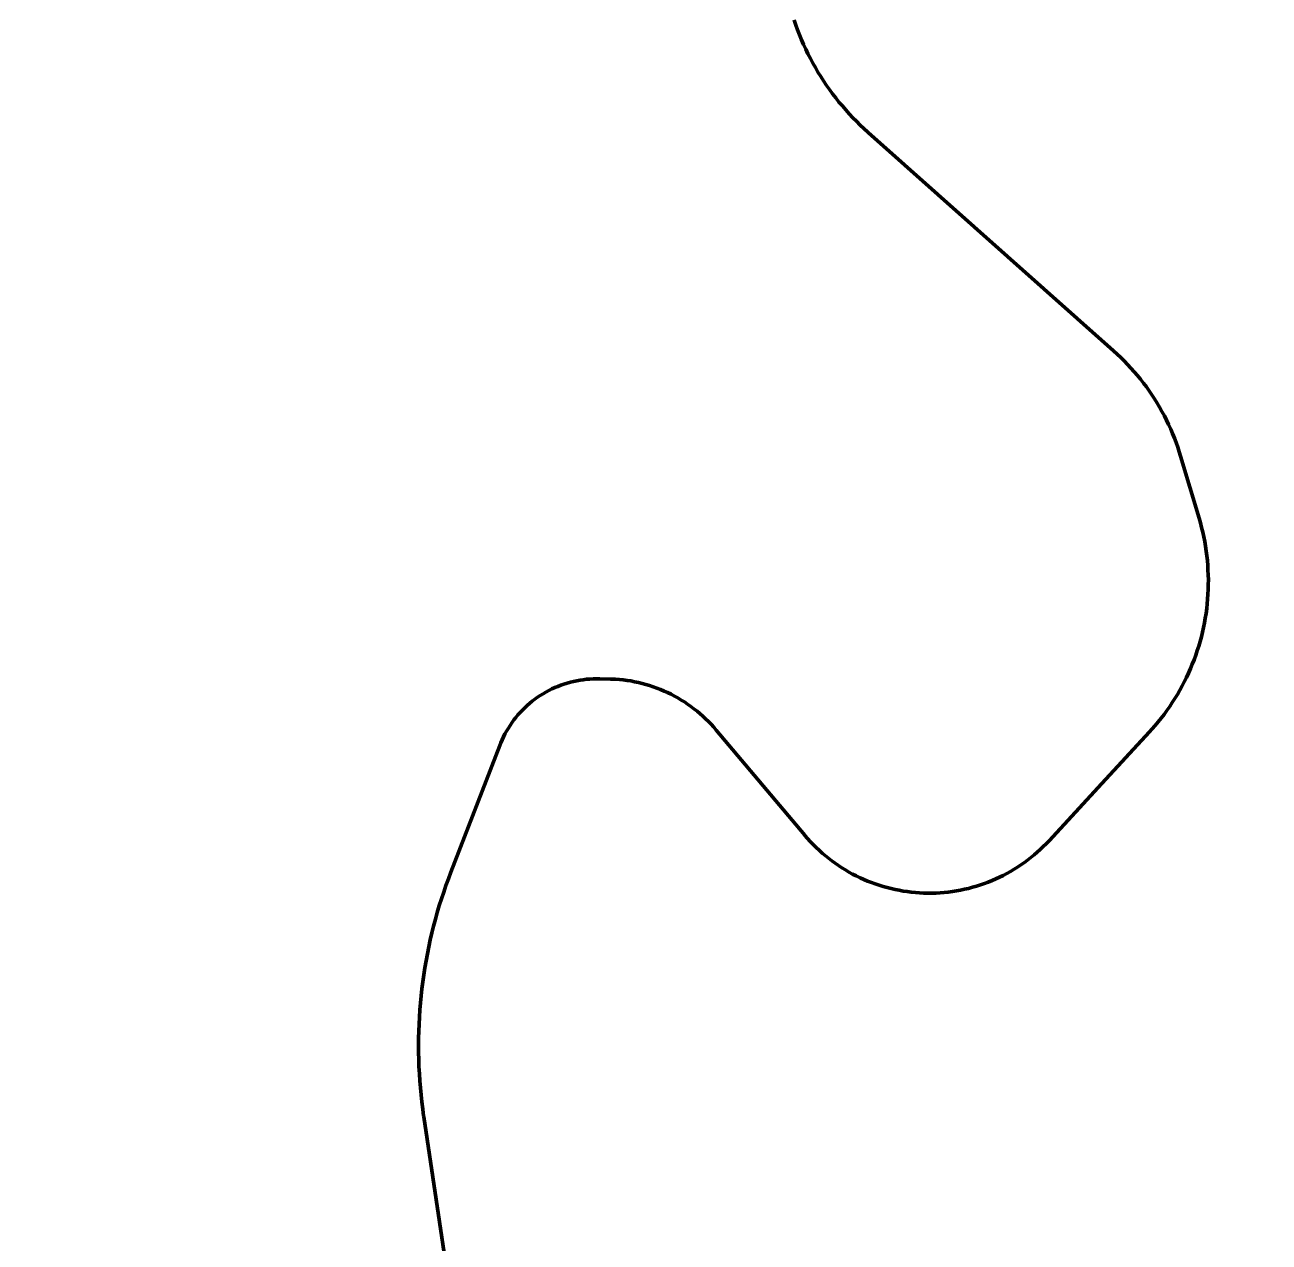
# Model space of a CAD drawing. Extents: x -1643653 to 4543381, y 1624270 to 13878484.
# Drawn here: x 597960 to 598915, y 8966739 to 8967673 of the extents above; entities that cross this region are included whole.
import ezdxf

# ---------------------------------------------------------------- set-up
doc = ezdxf.new("R2010")
doc.units = 0
doc.header["$LTSCALE"] = 200
for name, color, linetype, lineweight in [('1', 7, 'Continuous', 13), ('27', 7, 'Continuous', 53), ('60', 7, 'Continuous', 53)]:
    doc.layers.add(name, color=color, linetype=linetype, lineweight=lineweight)

msp = doc.modelspace()

# ---------------------------------------------------------------- linework, layer by layer
at = {"layer": '1', "lineweight": 25}
msp.add_spline([(814781, 9009175.5), (814787.2, 9009173.4), (814796.9, 9009173.4), (814799.4, 9009172.4), (814805.1, 9009174.5), (814805.6, 9009176.5), (814811.7, 9009179.5), (814811.7, 9009179.5), (814801.5, 9009181), (814790.7, 9009181.5), (814784.1, 9009183.1), (814777.4, 9009185.1), (814778.4, 9009175.5)], degree=3, dxfattribs=at)
at = {"layer": '27'}
for points in [[(598814, 8967404.3), (598811.6, 8967407.1), (598809.1, 8967409.9), (598806.5, 8967412.7), (598803.9, 8967415.4), (598801.3, 8967418), (598798.6, 8967420.6), (598795.8, 8967423.1), (598607.4, 8967590.6), (598607.4, 8967590.6), (598607.1, 8967590.9), (598604.1, 8967593.6), (598601.2, 8967596.3), (598598.4, 8967599.2), (598595.6, 8967602), (598592.8, 8967605), (598590.2, 8967607.9), (598587.6, 8967611), (598585, 8967614), (598582.5, 8967617.2), (598580.1, 8967620.3), (598577.7, 8967623.6), (598575.4, 8967626.8), (598573.2, 8967630.2), (598571, 8967633.5), (598568.9, 8967636.9), (598566.9, 8967640.4), (598565, 8967643.9), (598563.1, 8967647.4), (598561.2, 8967651), (598559.5, 8967654.6), (598557.8, 8967658.2), (598556.2, 8967661.8), (598554.7, 8967665.6), (598553.2, 8967669.3), (598551.9, 8967673), (598550.6, 8967676.8)], [(598550.6, 8967676.8), (598551.9, 8967673), (598553.2, 8967669.3), (598554.7, 8967665.6), (598556.2, 8967661.8), (598557.8, 8967658.2), (598559.5, 8967654.6), (598561.2, 8967651), (598563.1, 8967647.4), (598565, 8967643.9), (598566.9, 8967640.4), (598568.9, 8967636.9), (598571, 8967633.5), (598573.2, 8967630.2), (598575.4, 8967626.8), (598577.7, 8967623.6), (598580.1, 8967620.3), (598582.5, 8967617.2), (598585, 8967614), (598587.6, 8967611), (598590.2, 8967607.9), (598592.8, 8967605), (598595.6, 8967602), (598598.4, 8967599.2), (598601.2, 8967596.3), (598604.1, 8967593.6), (598607.1, 8967590.9), (598607.4, 8967590.6), (598607.4, 8967590.6), (598795.8, 8967423.1), (598798.6, 8967420.6), (598801.3, 8967418), (598803.9, 8967415.4), (598806.5, 8967412.7), (598809.1, 8967409.9), (598811.6, 8967407.1), (598814, 8967404.3)], [(598668.9, 8967007.9), (598672.1, 8967008.3), (598675.2, 8967008.8), (598678.3, 8967009.3), (598681.4, 8967010), (598684.5, 8967010.7), (598687.5, 8967011.5), (598690.6, 8967012.4), (598693.6, 8967013.3), (598696.6, 8967014.4), (598699.6, 8967015.5), (598702.5, 8967016.7), (598705.4, 8967017.9), (598708.2, 8967019.2), (598711.1, 8967020.6), (598713.9, 8967022.1), (598716.7, 8967023.7), (598719.4, 8967025.3), (598722.1, 8967026.9), (598724.7, 8967028.7), (598727.3, 8967030.5), (598729.8, 8967032.4), (598732.3, 8967034.3), (598734.8, 8967036.3), (598737.2, 8967038.4), (598739.5, 8967040.5), (598741.8, 8967042.7), (598744, 8967044.9), (598746.2, 8967047.2), (598746.2, 8967047.2), (598786.8, 8967091.2), (598823.4, 8967130.9), (598825.1, 8967132.8), (598827.6, 8967135.6), (598829.9, 8967138.4), (598832.2, 8967141.3), (598834.5, 8967144.2), (598836.7, 8967147.2), (598838.8, 8967150.2), (598840.8, 8967153.3), (598842.8, 8967156.4), (598844.7, 8967159.5), (598846.6, 8967162.7), (598848.3, 8967166), (598850, 8967169.2), (598851.7, 8967172.5), (598853.2, 8967175.9), (598854.7, 8967179.3), (598856.1, 8967182.7), (598857.5, 8967186.1), (598858.8, 8967189.6), (598859.9, 8967193.1), (598861.1, 8967196.6), (598862.1, 8967200.1), (598863.1, 8967203.7), (598863.9, 8967207.2), (598864.7, 8967210.8), (598865.5, 8967214.5), (598866.1, 8967218.1), (598866.7, 8967221.7), (598867.2, 8967225.4), (598867.6, 8967229.1), (598867.9, 8967232.7), (598868.2, 8967236.4), (598868.3, 8967240.1), (598868.4, 8967243.8), (598868.5, 8967247.5), (598868.4, 8967251.2), (598868.2, 8967254.8), (598868, 8967258.5), (598867.7, 8967262.2), (598867.3, 8967265.9), (598866.8, 8967269.5), (598866.3, 8967273.2), (598865.7, 8967276.8), (598865, 8967280.4), (598864.2, 8967284), (598863.3, 8967287.6), (598862.4, 8967291.2), (598861.4, 8967294.7), (598847.2, 8967342.3), (598847.2, 8967342.3), (598846.2, 8967345.6), (598845, 8967349.2), (598843.8, 8967352.7), (598842.4, 8967356.2), (598841, 8967359.7), (598839.6, 8967363.1), (598838, 8967366.5), (598836.4, 8967369.9), (598834.7, 8967373.2), (598832.9, 8967376.5), (598831.1, 8967379.8), (598829.2, 8967383), (598827.2, 8967386.2), (598825.2, 8967389.3), (598823.1, 8967392.4), (598820.9, 8967395.4), (598818.7, 8967398.4), (598816.3, 8967401.4), (598814, 8967404.3)], [(598814, 8967404.3), (598816.3, 8967401.4), (598818.7, 8967398.4), (598820.9, 8967395.4), (598823.1, 8967392.4), (598825.2, 8967389.3), (598827.2, 8967386.2), (598829.2, 8967383), (598831.1, 8967379.8), (598832.9, 8967376.5), (598834.7, 8967373.2), (598836.4, 8967369.9), (598838, 8967366.5), (598839.6, 8967363.1), (598841, 8967359.7), (598842.4, 8967356.2), (598843.8, 8967352.7), (598845, 8967349.2), (598846.2, 8967345.6), (598847.2, 8967342.3), (598847.2, 8967342.3), (598861.4, 8967294.7), (598862.4, 8967291.2), (598863.3, 8967287.6), (598864.2, 8967284), (598865, 8967280.4), (598865.7, 8967276.8), (598866.3, 8967273.2), (598866.8, 8967269.5), (598867.3, 8967265.9), (598867.7, 8967262.2), (598868, 8967258.5), (598868.2, 8967254.8), (598868.4, 8967251.2), (598868.5, 8967247.5), (598868.4, 8967243.8), (598868.3, 8967240.1), (598868.2, 8967236.4), (598867.9, 8967232.7), (598867.6, 8967229.1), (598867.2, 8967225.4), (598866.7, 8967221.7), (598866.1, 8967218.1), (598865.5, 8967214.5), (598864.7, 8967210.8), (598863.9, 8967207.2), (598863.1, 8967203.7), (598862.1, 8967200.1), (598861.1, 8967196.6), (598859.9, 8967193.1), (598858.8, 8967189.6), (598857.5, 8967186.1), (598856.1, 8967182.7), (598854.7, 8967179.3), (598853.2, 8967175.9), (598851.7, 8967172.5), (598850, 8967169.2), (598848.3, 8967166), (598846.6, 8967162.7), (598844.7, 8967159.5), (598842.8, 8967156.4), (598840.8, 8967153.3), (598838.8, 8967150.2), (598836.7, 8967147.2), (598834.5, 8967144.2), (598832.2, 8967141.3), (598829.9, 8967138.4), (598827.6, 8967135.6), (598825.1, 8967132.8), (598823.4, 8967130.9), (598786.8, 8967091.2), (598746.2, 8967047.2), (598746.2, 8967047.2), (598744, 8967044.9), (598741.8, 8967042.7), (598739.5, 8967040.5), (598737.2, 8967038.4), (598734.8, 8967036.3), (598732.3, 8967034.3), (598729.8, 8967032.4), (598727.3, 8967030.5), (598724.7, 8967028.7), (598722.1, 8967026.9), (598719.4, 8967025.3), (598716.7, 8967023.7), (598713.9, 8967022.1), (598711.1, 8967020.6), (598708.2, 8967019.2), (598705.4, 8967017.9), (598702.5, 8967016.7), (598699.6, 8967015.5), (598696.6, 8967014.4), (598693.6, 8967013.3), (598690.6, 8967012.4), (598687.5, 8967011.5), (598684.5, 8967010.7), (598681.4, 8967010), (598678.3, 8967009.3), (598675.2, 8967008.8), (598672.1, 8967008.3), (598668.9, 8967007.9)], [(598345.8, 8967151), (598347.7, 8967152.7), (598349.7, 8967154.3), (598351.7, 8967155.8), (598353.7, 8967157.3), (598355.8, 8967158.7), (598358, 8967160), (598360.2, 8967161.3), (598362.4, 8967162.5), (598364.7, 8967163.7), (598367, 8967164.7), (598369.3, 8967165.7), (598371.7, 8967166.6), (598374, 8967167.4), (598376.5, 8967168.2), (598378.9, 8967168.9), (598381.3, 8967169.5), (598383.8, 8967170), (598386.3, 8967170.5), (598388.8, 8967170.8), (598391.3, 8967171.1), (598393.8, 8967171.3), (598396.4, 8967171.5), (598398.9, 8967171.5), (598401.4, 8967171.5), (598401.4, 8967171.5), (598409.6, 8967171.3), (598409.6, 8967171.3), (598410.6, 8967171.3), (598413.5, 8967171.1), (598416.5, 8967170.9), (598419.4, 8967170.6), (598422.4, 8967170.2), (598425.3, 8967169.8), (598428.2, 8967169.2), (598431.1, 8967168.6), (598434, 8967167.9), (598436.9, 8967167.1), (598439.7, 8967166.3), (598442.5, 8967165.3), (598445.3, 8967164.3), (598448.1, 8967163.2), (598450.8, 8967162.1), (598453.5, 8967160.9), (598456.2, 8967159.6), (598458.8, 8967158.2), (598461.4, 8967156.8), (598464, 8967155.2), (598466.5, 8967153.7), (598468.9, 8967152), (598471.3, 8967150.3), (598473.7, 8967148.5), (598476.1, 8967146.7), (598478.3, 8967144.8), (598480.6, 8967142.8), (598482.7, 8967140.8), (598484.8, 8967138.7), (598486.9, 8967136.6), (598488.9, 8967134.4), (598490.8, 8967132.2), (598558.7, 8967051.5), (598558.8, 8967051.3), (598560.9, 8967049), (598563, 8967046.6), (598565.2, 8967044.3), (598567.5, 8967042.1), (598569.8, 8967040), (598572.1, 8967037.8), (598574.5, 8967035.8), (598577, 8967033.8), (598579.5, 8967031.9), (598582.1, 8967030), (598584.7, 8967028.2), (598587.3, 8967026.5), (598590, 8967024.8), (598592.7, 8967023.2), (598595.5, 8967021.7), (598598.3, 8967020.3), (598601.2, 8967018.9), (598604, 8967017.6), (598606.9, 8967016.3), (598609.9, 8967015.2), (598612.8, 8967014.1), (598615.8, 8967013.1), (598618.9, 8967012.1), (598621.9, 8967011.3), (598625, 8967010.5), (598628.1, 8967009.8), (598631.2, 8967009.2), (598634.3, 8967008.6), (598637.4, 8967008.2), (598640.5, 8967007.8), (598643.7, 8967007.5), (598646.8, 8967007.2), (598650, 8967007.1), (598653.2, 8967007), (598656.3, 8967007), (598659.5, 8967007.1), (598662.6, 8967007.3), (598665.8, 8967007.5), (598668.9, 8967007.9)], [(598668.9, 8967007.9), (598665.8, 8967007.5), (598662.6, 8967007.3), (598659.5, 8967007.1), (598656.3, 8967007), (598653.2, 8967007), (598650, 8967007.1), (598646.8, 8967007.2), (598643.7, 8967007.5), (598640.5, 8967007.8), (598637.4, 8967008.2), (598634.3, 8967008.6), (598631.2, 8967009.2), (598628.1, 8967009.8), (598625, 8967010.5), (598621.9, 8967011.3), (598618.9, 8967012.1), (598615.8, 8967013.1), (598612.8, 8967014.1), (598609.9, 8967015.2), (598606.9, 8967016.3), (598604, 8967017.6), (598601.2, 8967018.9), (598598.3, 8967020.3), (598595.5, 8967021.7), (598592.7, 8967023.2), (598590, 8967024.8), (598587.3, 8967026.5), (598584.7, 8967028.2), (598582.1, 8967030), (598579.5, 8967031.9), (598577, 8967033.8), (598574.5, 8967035.8), (598572.1, 8967037.8), (598569.8, 8967040), (598567.5, 8967042.1), (598565.2, 8967044.3), (598563, 8967046.6), (598560.9, 8967049), (598558.8, 8967051.3), (598558.7, 8967051.5), (598490.8, 8967132.2), (598488.9, 8967134.4), (598486.9, 8967136.6), (598484.8, 8967138.7), (598482.7, 8967140.8), (598480.6, 8967142.8), (598478.3, 8967144.8), (598476.1, 8967146.7), (598473.7, 8967148.5), (598471.3, 8967150.3), (598468.9, 8967152), (598466.5, 8967153.7), (598464, 8967155.2), (598461.4, 8967156.8), (598458.8, 8967158.2), (598456.2, 8967159.6), (598453.5, 8967160.9), (598450.8, 8967162.1), (598448.1, 8967163.2), (598445.3, 8967164.3), (598442.5, 8967165.3), (598439.7, 8967166.3), (598436.9, 8967167.1), (598434, 8967167.9), (598431.1, 8967168.6), (598428.2, 8967169.2), (598425.3, 8967169.8), (598422.4, 8967170.2), (598419.4, 8967170.6), (598416.5, 8967170.9), (598413.5, 8967171.1), (598410.6, 8967171.3), (598409.6, 8967171.3), (598409.6, 8967171.3), (598401.4, 8967171.5), (598401.4, 8967171.5), (598398.9, 8967171.5), (598396.4, 8967171.5), (598393.8, 8967171.3), (598391.3, 8967171.1), (598388.8, 8967170.8), (598386.3, 8967170.5), (598383.8, 8967170), (598381.3, 8967169.5), (598378.9, 8967168.9), (598376.5, 8967168.2), (598374, 8967167.4), (598371.7, 8967166.6), (598369.3, 8967165.7), (598367, 8967164.7), (598364.7, 8967163.7), (598362.4, 8967162.5), (598360.2, 8967161.3), (598358, 8967160), (598355.8, 8967158.7), (598353.7, 8967157.3), (598351.7, 8967155.8), (598349.7, 8967154.3), (598347.7, 8967152.7), (598345.8, 8967151)], [(598294.8, 8966645.2), (598266.4, 8966835.3), (598266.4, 8966835.3), (598266.3, 8966836), (598265.6, 8966841.4), (598264.9, 8966846.8), (598264.3, 8966852.2), (598263.8, 8966857.6), (598263.4, 8966863.1), (598263, 8966868.5), (598262.7, 8966873.9), (598262.5, 8966879.3), (598262.4, 8966884.8), (598262.4, 8966890.2), (598262.4, 8966895.7), (598262.5, 8966901.1), (598262.8, 8966906.5), (598263, 8966912), (598263.4, 8966917.4), (598263.8, 8966922.8), (598264.4, 8966928.2), (598265, 8966933.7), (598265.7, 8966939.1), (598266.4, 8966944.4), (598267.2, 8966949.8), (598268.2, 8966955.2), (598269.2, 8966960.5), (598270.2, 8966965.8), (598271.4, 8966971.2), (598272.6, 8966976.5), (598273.9, 8966981.8), (598275.3, 8966987), (598276.8, 8966992.2), (598278.3, 8966997.5), (598280, 8967002.7), (598281.7, 8967007.8), (598283.4, 8967013), (598285.3, 8967018.1), (598287.2, 8967023.2), (598287.2, 8967023.2), (598324.7, 8967120.3), (598324.7, 8967120.3), (598325.5, 8967122.4), (598326.5, 8967124.7), (598327.6, 8967127), (598328.7, 8967129.2), (598330, 8967131.4), (598331.3, 8967133.6), (598332.6, 8967135.7), (598334.1, 8967137.8), (598335.6, 8967139.9), (598337.1, 8967141.8), (598338.7, 8967143.8), (598340.4, 8967145.7), (598342.2, 8967147.5), (598344, 8967149.3), (598345.8, 8967151)], [(598345.8, 8967151), (598344, 8967149.3), (598342.2, 8967147.5), (598340.4, 8967145.7), (598338.7, 8967143.8), (598337.1, 8967141.8), (598335.6, 8967139.9), (598334.1, 8967137.8), (598332.6, 8967135.7), (598331.3, 8967133.6), (598330, 8967131.4), (598328.7, 8967129.2), (598327.6, 8967127), (598326.5, 8967124.7), (598325.5, 8967122.4), (598324.7, 8967120.3), (598324.7, 8967120.3), (598287.2, 8967023.2), (598287.2, 8967023.2), (598285.3, 8967018.1), (598283.4, 8967013), (598281.7, 8967007.8), (598280, 8967002.7), (598278.3, 8966997.5), (598276.8, 8966992.2), (598275.3, 8966987), (598273.9, 8966981.8), (598272.6, 8966976.5), (598271.4, 8966971.2), (598270.2, 8966965.8), (598269.2, 8966960.5), (598268.2, 8966955.2), (598267.2, 8966949.8), (598266.4, 8966944.4), (598265.7, 8966939.1), (598265, 8966933.7), (598264.4, 8966928.2), (598263.8, 8966922.8), (598263.4, 8966917.4), (598263, 8966912), (598262.8, 8966906.5), (598262.5, 8966901.1), (598262.4, 8966895.7), (598262.4, 8966890.2), (598262.4, 8966884.8), (598262.5, 8966879.3), (598262.7, 8966873.9), (598263, 8966868.5), (598263.4, 8966863.1), (598263.8, 8966857.6), (598264.3, 8966852.2), (598264.9, 8966846.8), (598265.6, 8966841.4), (598266.3, 8966836), (598266.4, 8966835.3), (598266.4, 8966835.3), (598294.8, 8966645.2)]]:
    msp.add_lwpolyline(points, dxfattribs=at)
at = {"layer": '60'}
for points in [[(598550.6, 8967676.8), (598551.9, 8967673), (598553.2, 8967669.3), (598554.7, 8967665.6), (598556.2, 8967661.8), (598557.8, 8967658.2), (598559.5, 8967654.6), (598561.2, 8967651), (598563.1, 8967647.4), (598565, 8967643.9), (598566.9, 8967640.4), (598568.9, 8967636.9), (598571, 8967633.5), (598573.2, 8967630.2), (598575.4, 8967626.8), (598577.7, 8967623.6), (598580.1, 8967620.3), (598582.5, 8967617.2), (598585, 8967614), (598587.6, 8967611), (598590.2, 8967607.9), (598592.8, 8967605), (598595.6, 8967602), (598598.4, 8967599.2), (598601.2, 8967596.3), (598604.1, 8967593.6), (598607.1, 8967590.9), (598607.4, 8967590.6), (598607.4, 8967590.6), (598795.8, 8967423.1), (598798.6, 8967420.6), (598801.3, 8967418), (598803.9, 8967415.4), (598806.5, 8967412.7), (598809.1, 8967409.9), (598811.6, 8967407.1), (598814, 8967404.3)], [(598814, 8967404.3), (598816.3, 8967401.4), (598818.7, 8967398.4), (598820.9, 8967395.4), (598823.1, 8967392.4), (598825.2, 8967389.3), (598827.2, 8967386.2), (598829.2, 8967383), (598831.1, 8967379.8), (598832.9, 8967376.5), (598834.7, 8967373.2), (598836.4, 8967369.9), (598838, 8967366.5), (598839.6, 8967363.1), (598841, 8967359.7), (598842.4, 8967356.2), (598843.8, 8967352.7), (598845, 8967349.2), (598846.2, 8967345.6), (598847.2, 8967342.3), (598847.2, 8967342.3), (598861.4, 8967294.7), (598862.4, 8967291.2), (598863.3, 8967287.6), (598864.2, 8967284), (598865, 8967280.4), (598865.7, 8967276.8), (598866.3, 8967273.2), (598866.8, 8967269.5), (598867.3, 8967265.9), (598867.7, 8967262.2), (598868, 8967258.5), (598868.2, 8967254.8), (598868.4, 8967251.2), (598868.5, 8967247.5), (598868.4, 8967243.8), (598868.3, 8967240.1), (598868.2, 8967236.4), (598867.9, 8967232.7), (598867.6, 8967229.1), (598867.2, 8967225.4), (598866.7, 8967221.7), (598866.1, 8967218.1), (598865.5, 8967214.5), (598864.7, 8967210.8), (598863.9, 8967207.2), (598863.1, 8967203.7), (598862.1, 8967200.1), (598861.1, 8967196.6), (598859.9, 8967193.1), (598858.8, 8967189.6), (598857.5, 8967186.1), (598856.1, 8967182.7), (598854.7, 8967179.3), (598853.2, 8967175.9), (598851.7, 8967172.5), (598850, 8967169.2), (598848.3, 8967166), (598846.6, 8967162.7), (598844.7, 8967159.5), (598842.8, 8967156.4), (598840.8, 8967153.3), (598838.8, 8967150.2), (598836.7, 8967147.2), (598834.5, 8967144.2), (598832.2, 8967141.3), (598829.9, 8967138.4), (598827.6, 8967135.6), (598825.1, 8967132.8), (598823.4, 8967130.9), (598786.8, 8967091.2), (598746.2, 8967047.2), (598746.2, 8967047.2), (598744, 8967044.9), (598741.8, 8967042.7), (598739.5, 8967040.5), (598737.2, 8967038.4), (598734.8, 8967036.3), (598732.3, 8967034.3), (598729.8, 8967032.4), (598727.3, 8967030.5), (598724.7, 8967028.7), (598722.1, 8967026.9), (598719.4, 8967025.3), (598716.7, 8967023.7), (598713.9, 8967022.1), (598711.1, 8967020.6), (598708.2, 8967019.2), (598705.4, 8967017.9), (598702.5, 8967016.7), (598699.6, 8967015.5), (598696.6, 8967014.4), (598693.6, 8967013.3), (598690.6, 8967012.4), (598687.5, 8967011.5), (598684.5, 8967010.7), (598681.4, 8967010), (598678.3, 8967009.3), (598675.2, 8967008.8), (598672.1, 8967008.3), (598668.9, 8967007.9)], [(598668.9, 8967007.9), (598665.8, 8967007.5), (598662.6, 8967007.3), (598659.5, 8967007.1), (598656.3, 8967007), (598653.2, 8967007), (598650, 8967007.1), (598646.8, 8967007.2), (598643.7, 8967007.5), (598640.5, 8967007.8), (598637.4, 8967008.2), (598634.3, 8967008.6), (598631.2, 8967009.2), (598628.1, 8967009.8), (598625, 8967010.5), (598621.9, 8967011.3), (598618.9, 8967012.1), (598615.8, 8967013.1), (598612.8, 8967014.1), (598609.9, 8967015.2), (598606.9, 8967016.3), (598604, 8967017.6), (598601.2, 8967018.9), (598598.3, 8967020.3), (598595.5, 8967021.7), (598592.7, 8967023.2), (598590, 8967024.8), (598587.3, 8967026.5), (598584.7, 8967028.2), (598582.1, 8967030), (598579.5, 8967031.9), (598577, 8967033.8), (598574.5, 8967035.8), (598572.1, 8967037.8), (598569.8, 8967040), (598567.5, 8967042.1), (598565.2, 8967044.3), (598563, 8967046.6), (598560.9, 8967049), (598558.8, 8967051.3), (598558.7, 8967051.5), (598490.8, 8967132.2), (598488.9, 8967134.4), (598486.9, 8967136.6), (598484.8, 8967138.7), (598482.7, 8967140.8), (598480.6, 8967142.8), (598478.3, 8967144.8), (598476.1, 8967146.7), (598473.7, 8967148.5), (598471.3, 8967150.3), (598468.9, 8967152), (598466.5, 8967153.7), (598464, 8967155.2), (598461.4, 8967156.8), (598458.8, 8967158.2), (598456.2, 8967159.6), (598453.5, 8967160.9), (598450.8, 8967162.1), (598448.1, 8967163.2), (598445.3, 8967164.3), (598442.5, 8967165.3), (598439.7, 8967166.3), (598436.9, 8967167.1), (598434, 8967167.9), (598431.1, 8967168.6), (598428.2, 8967169.2), (598425.3, 8967169.8), (598422.4, 8967170.2), (598419.4, 8967170.6), (598416.5, 8967170.9), (598413.5, 8967171.1), (598410.6, 8967171.3), (598409.6, 8967171.3), (598409.6, 8967171.3), (598401.4, 8967171.5), (598401.4, 8967171.5), (598398.9, 8967171.5), (598396.4, 8967171.5), (598393.8, 8967171.3), (598391.3, 8967171.1), (598388.8, 8967170.8), (598386.3, 8967170.5), (598383.8, 8967170), (598381.3, 8967169.5), (598378.9, 8967168.9), (598376.5, 8967168.2), (598374, 8967167.4), (598371.7, 8967166.6), (598369.3, 8967165.7), (598367, 8967164.7), (598364.7, 8967163.7), (598362.4, 8967162.5), (598360.2, 8967161.3), (598358, 8967160), (598355.8, 8967158.7), (598353.7, 8967157.3), (598351.7, 8967155.8), (598349.7, 8967154.3), (598347.7, 8967152.7), (598345.8, 8967151)], [(598345.8, 8967151), (598344, 8967149.3), (598342.2, 8967147.5), (598340.4, 8967145.7), (598338.7, 8967143.8), (598337.1, 8967141.8), (598335.6, 8967139.9), (598334.1, 8967137.8), (598332.6, 8967135.7), (598331.3, 8967133.6), (598330, 8967131.4), (598328.7, 8967129.2), (598327.6, 8967127), (598326.5, 8967124.7), (598325.5, 8967122.4), (598324.7, 8967120.3), (598324.7, 8967120.3), (598287.2, 8967023.2), (598287.2, 8967023.2), (598285.3, 8967018.1), (598283.4, 8967013), (598281.7, 8967007.8), (598280, 8967002.7), (598278.3, 8966997.5), (598276.8, 8966992.2), (598275.3, 8966987), (598273.9, 8966981.8), (598272.6, 8966976.5), (598271.4, 8966971.2), (598270.2, 8966965.8), (598269.2, 8966960.5), (598268.2, 8966955.2), (598267.2, 8966949.8), (598266.4, 8966944.4), (598265.7, 8966939.1), (598265, 8966933.7), (598264.4, 8966928.2), (598263.8, 8966922.8), (598263.4, 8966917.4), (598263, 8966912), (598262.8, 8966906.5), (598262.5, 8966901.1), (598262.4, 8966895.7), (598262.4, 8966890.2), (598262.4, 8966884.8), (598262.5, 8966879.3), (598262.7, 8966873.9), (598263, 8966868.5), (598263.4, 8966863.1), (598263.8, 8966857.6), (598264.3, 8966852.2), (598264.9, 8966846.8), (598265.6, 8966841.4), (598266.3, 8966836), (598266.4, 8966835.3), (598266.4, 8966835.3), (598294.8, 8966645.2)]]:
    msp.add_lwpolyline(points, dxfattribs=at)

doc.saveas('drawing.dxf')
